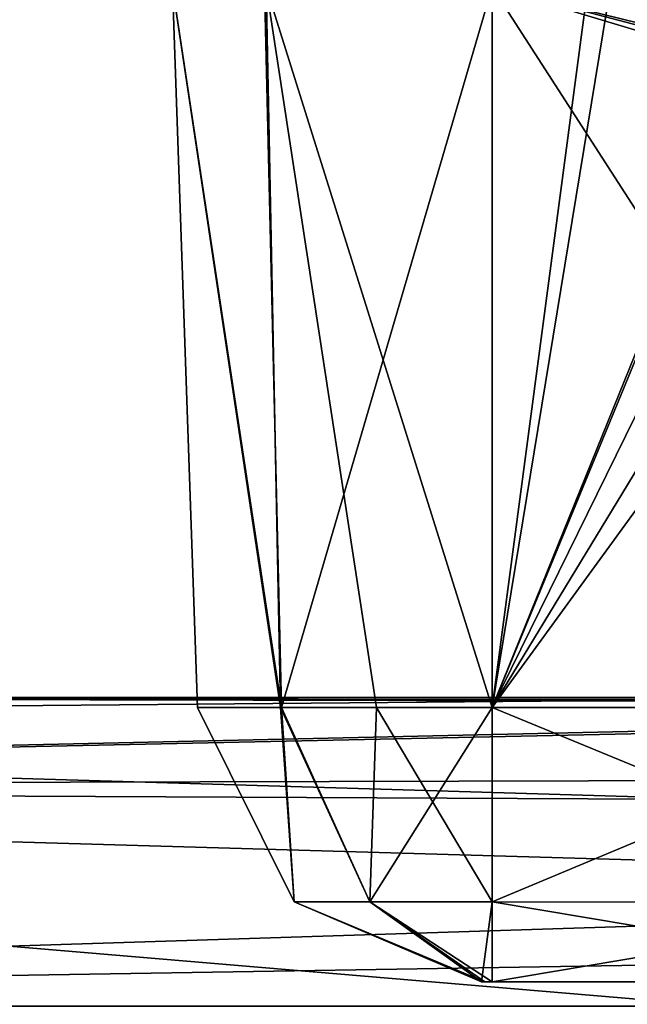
# Model space of a CAD drawing. Header units: inches. Extents: x -10 to 10, y -2.3 to 4.3.
# Tile 686 of 1056: x -3.067 to -2.64, y 2.579 to 3.272. Entities that reach past the tile are written whole.
import ezdxf

# ---------------------------------------------------------------- set-up
doc = ezdxf.new("R2010")
doc.units = ezdxf.units.IN
doc.header["$LTSCALE"] = 65.185185
doc.header["$MEASUREMENT"] = 0
for name, color, linetype in [('7216', 7, 'CONTINUOUS'), ('7228', 7, 'CONTINUOUS'), ('7240', 7, 'CONTINUOUS'), ('7254', 7, 'CONTINUOUS'), ('7256', 7, 'CONTINUOUS'), ('7298', 7, 'CONTINUOUS'), ('7299', 7, 'CONTINUOUS'), ('7300', 7, 'CONTINUOUS'), ('7301', 7, 'CONTINUOUS'), ('7617', 7, 'CONTINUOUS'), ('9395', 7, 'CONTINUOUS'), ('9521', 7, 'CONTINUOUS'), ('9842', 7, 'CONTINUOUS'), ('9844', 7, 'CONTINUOUS'), ('9854', 7, 'CONTINUOUS'), ('9855', 7, 'CONTINUOUS'), ('9856', 7, 'CONTINUOUS'), ('9859', 7, 'CONTINUOUS'), ('9861', 7, 'CONTINUOUS'), ('9862', 7, 'CONTINUOUS'), ('9863', 7, 'CONTINUOUS'), ('9864', 7, 'CONTINUOUS'), ('9865', 7, 'CONTINUOUS'), ('9866', 7, 'CONTINUOUS')]:
    doc.layers.add(name, color=color, linetype=linetype)

msp = doc.modelspace()

# ---------------------------------------------------------------- linework, layer by layer
at = {"layer": '7216', "linetype": 'Continuous'}
for points in [[(-2.735, 3.295, 3.65), (-2.40831, 2.78802, 3.6677), (-2.735, 2.78802, 3.6677), (-2.735, 3.295, 3.65)], [(-2.40831, 2.78802, 3.6677), (-2.735, 3.295, 3.65), (-2.47459, 3.21674, 3.65273), (-2.40831, 2.78802, 3.6677)], [(-2.47459, 3.21674, 3.65273), (-2.735, 3.295, 3.65), (-2.51204, 3.23639, 3.65205), (-2.47459, 3.21674, 3.65273)], [(-2.51204, 3.23639, 3.65205), (-2.735, 3.295, 3.65), (-2.51527, 3.24074, 3.65189), (-2.51204, 3.23639, 3.65205)], [(-2.51527, 3.24074, 3.65189), (-2.735, 3.295, 3.65), (-2.52946, 3.28721, 3.65027), (-2.51527, 3.24074, 3.65189)]]:
    msp.add_3dface(points, dxfattribs=at)
at = {"layer": '7228', "linetype": 'Continuous'}
for points in [[(-2.65169, 3.295, 1), (-2.66773, 3.295, 1), (-2.735, 2.78802, 0.9823), (-2.65169, 3.295, 1)], [(-2.53, 3.295, 1), (-2.65169, 3.295, 1), (-2.735, 2.78802, 0.9823), (-2.53, 3.295, 1)], [(-2.735, 2.78802, 0.9823), (-2.66773, 3.295, 1), (-2.735, 3.295, 1), (-2.735, 2.78802, 0.9823)], [(-2.52946, 3.28721, 0.99973), (-2.53, 3.295, 1), (-2.735, 2.78802, 0.9823), (-2.52946, 3.28721, 0.99973)], [(-2.51371, 3.23849, 0.99803), (-2.52946, 3.28721, 0.99973), (-2.735, 2.78802, 0.9823), (-2.51371, 3.23849, 0.99803)], [(-2.47459, 3.21674, 0.99727), (-2.51371, 3.23849, 0.99803), (-2.735, 2.78802, 0.9823), (-2.47459, 3.21674, 0.99727)], [(-2.42328, 3.21674, 0.99727), (-2.47459, 3.21674, 0.99727), (-2.735, 2.78802, 0.9823), (-2.42328, 3.21674, 0.99727)], [(-2.40831, 2.78802, 0.9823), (-2.42328, 3.21674, 0.99727), (-2.735, 2.78802, 0.9823), (-2.40831, 2.78802, 0.9823)]]:
    msp.add_3dface(points, dxfattribs=at)
at = {"layer": '7240', "linetype": 'Continuous'}
for points in [[(-2.53, 3.295, 4.1), (-2.65169, 3.295, 4.1), (-2.735, 2.78802, 4.0823), (-2.53, 3.295, 4.1)], [(-2.52946, 3.28721, 4.09973), (-2.53, 3.295, 4.1), (-2.735, 2.78802, 4.0823), (-2.52946, 3.28721, 4.09973)], [(-2.65169, 3.295, 4.1), (-2.66773, 3.295, 4.1), (-2.735, 2.78802, 4.0823), (-2.65169, 3.295, 4.1)], [(-2.735, 2.78802, 4.0823), (-2.66773, 3.295, 4.1), (-2.735, 3.295, 4.1), (-2.735, 2.78802, 4.0823)], [(-2.51371, 3.23849, 4.09803), (-2.52946, 3.28721, 4.09973), (-2.735, 2.78802, 4.0823), (-2.51371, 3.23849, 4.09803)], [(-2.47459, 3.21674, 4.09727), (-2.51371, 3.23849, 4.09803), (-2.735, 2.78802, 4.0823), (-2.47459, 3.21674, 4.09727)], [(-2.42328, 3.21674, 4.09727), (-2.47459, 3.21674, 4.09727), (-2.735, 2.78802, 4.0823), (-2.42328, 3.21674, 4.09727)], [(-2.40831, 2.78802, 4.0823), (-2.42328, 3.21674, 4.09727), (-2.735, 2.78802, 4.0823), (-2.40831, 2.78802, 4.0823)]]:
    msp.add_3dface(points, dxfattribs=at)
at = {"layer": '7254', "linetype": 'Continuous'}
for points in [[(-2.51204, 3.23639, 0.55205), (-2.47459, 3.21674, 0.55273), (-2.735, 3.295, 0.55), (-2.51204, 3.23639, 0.55205)], [(-2.735, 3.295, 0.55), (-2.47459, 3.21674, 0.55273), (-2.40831, 2.78802, 0.5677), (-2.735, 3.295, 0.55)], [(-2.52946, 3.28721, 0.55027), (-2.51527, 3.24074, 0.55189), (-2.735, 3.295, 0.55), (-2.52946, 3.28721, 0.55027)], [(-2.51527, 3.24074, 0.55189), (-2.51204, 3.23639, 0.55205), (-2.735, 3.295, 0.55), (-2.51527, 3.24074, 0.55189)], [(-2.735, 2.78802, 0.5677), (-2.735, 3.295, 0.55), (-2.40831, 2.78802, 0.5677), (-2.735, 2.78802, 0.5677)]]:
    msp.add_3dface(points, dxfattribs=at)
at = {"layer": '7256', "linetype": 'Continuous'}
for points in [[(-2.65169, 3.295, -2.1), (-2.66773, 3.295, -2.1), (-2.735, 2.78802, -2.1177), (-2.65169, 3.295, -2.1)], [(-2.53, 3.295, -2.1), (-2.65169, 3.295, -2.1), (-2.735, 2.78802, -2.1177), (-2.53, 3.295, -2.1)], [(-2.735, 2.78802, -2.1177), (-2.66773, 3.295, -2.1), (-2.735, 3.295, -2.1), (-2.735, 2.78802, -2.1177)], [(-2.52946, 3.28721, -2.10027), (-2.53, 3.295, -2.1), (-2.735, 2.78802, -2.1177), (-2.52946, 3.28721, -2.10027)], [(-2.51371, 3.23849, -2.10197), (-2.52946, 3.28721, -2.10027), (-2.735, 2.78802, -2.1177), (-2.51371, 3.23849, -2.10197)], [(-2.47459, 3.21674, -2.10273), (-2.51371, 3.23849, -2.10197), (-2.735, 2.78802, -2.1177), (-2.47459, 3.21674, -2.10273)], [(-2.42328, 3.21674, -2.10273), (-2.47459, 3.21674, -2.10273), (-2.735, 2.78802, -2.1177), (-2.42328, 3.21674, -2.10273)], [(-2.40831, 2.78802, -2.1177), (-2.42328, 3.21674, -2.10273), (-2.735, 2.78802, -2.1177), (-2.40831, 2.78802, -2.1177)]]:
    msp.add_3dface(points, dxfattribs=at)
at = {"layer": '7298', "linetype": 'Continuous'}
for points in [[(-2.735, 2.78802, -2.5323), (-2.735, 3.295, -2.55), (-2.40831, 2.78802, -2.5323), (-2.735, 2.78802, -2.5323)], [(-2.40831, 2.78802, -2.5323), (-2.735, 3.295, -2.55), (-2.47459, 3.21674, -2.54727), (-2.40831, 2.78802, -2.5323)], [(-2.47459, 3.21674, -2.54727), (-2.735, 3.295, -2.55), (-2.51204, 3.23639, -2.54795), (-2.47459, 3.21674, -2.54727)], [(-2.51204, 3.23639, -2.54795), (-2.735, 3.295, -2.55), (-2.51527, 3.24074, -2.54811), (-2.51204, 3.23639, -2.54795)], [(-2.51527, 3.24074, -2.54811), (-2.735, 3.295, -2.55), (-2.52946, 3.28721, -2.54973), (-2.51527, 3.24074, -2.54811)]]:
    msp.add_3dface(points, dxfattribs=at)
at = {"layer": '7299', "linetype": 'Continuous'}
for points in [[(-2.89403, 3.295, -2.16585), (-2.95991, 3.295, -2.32408), (-2.8838, 2.78802, -2.18068), (-2.89403, 3.295, -2.16585)], [(-2.95991, 3.295, -2.32408), (-2.89501, 3.295, -2.48317), (-2.8832, 2.78802, -2.46994), (-2.95991, 3.295, -2.32408)], [(-2.8838, 2.78802, -2.18068), (-2.95991, 3.295, -2.32408), (-2.94229, 2.78802, -2.32315), (-2.8838, 2.78802, -2.18068)], [(-2.94229, 2.78802, -2.32315), (-2.95991, 3.295, -2.32408), (-2.8832, 2.78802, -2.46994), (-2.94229, 2.78802, -2.32315)], [(-2.89501, 3.295, -2.48317), (-2.735, 3.295, -2.55), (-2.8832, 2.78802, -2.46994), (-2.89501, 3.295, -2.48317)], [(-2.735, 2.78802, -2.1177), (-2.735, 3.295, -2.1), (-2.89403, 3.295, -2.16585), (-2.735, 2.78802, -2.1177)], [(-2.735, 2.78802, -2.1177), (-2.89403, 3.295, -2.16585), (-2.81632, 2.78802, -2.13432), (-2.735, 2.78802, -2.1177)], [(-2.81632, 2.78802, -2.13432), (-2.89403, 3.295, -2.16585), (-2.8838, 2.78802, -2.18068), (-2.81632, 2.78802, -2.13432)], [(-2.735, 3.295, -2.55), (-2.735, 2.78802, -2.5323), (-2.8832, 2.78802, -2.46994), (-2.735, 3.295, -2.55)]]:
    msp.add_3dface(points, dxfattribs=at)
at = {"layer": '7300', "linetype": 'Continuous'}
for points in [[(-2.8838, 2.78802, -2.18068), (-2.94229, 2.78802, -2.32315), (-2.87419, 2.65113, -2.27978), (-2.8838, 2.78802, -2.18068)], [(-2.94229, 2.78802, -2.32315), (-2.8832, 2.78802, -2.46994), (-2.87419, 2.65113, -2.37022), (-2.94229, 2.78802, -2.32315)], [(-2.94229, 2.78802, -2.32315), (-2.87419, 2.65113, -2.37022), (-2.87419, 2.65113, -2.27978), (-2.94229, 2.78802, -2.32315)], [(-2.81632, 2.78802, -2.13432), (-2.8838, 2.78802, -2.18068), (-2.82102, 2.65113, -2.2066), (-2.81632, 2.78802, -2.13432)], [(-2.8838, 2.78802, -2.18068), (-2.87419, 2.65113, -2.27978), (-2.82102, 2.65113, -2.2066), (-2.8838, 2.78802, -2.18068)], [(-2.8832, 2.78802, -2.46994), (-2.735, 2.78802, -2.5323), (-2.82102, 2.65113, -2.4434), (-2.8832, 2.78802, -2.46994)], [(-2.8832, 2.78802, -2.46994), (-2.82102, 2.65113, -2.4434), (-2.87419, 2.65113, -2.37022), (-2.8832, 2.78802, -2.46994)], [(-2.735, 2.78802, -2.5323), (-2.735, 2.65113, -2.47135), (-2.82102, 2.65113, -2.4434), (-2.735, 2.78802, -2.5323)], [(-2.81632, 2.78802, -2.13432), (-2.82102, 2.65113, -2.2066), (-2.735, 2.65113, -2.17865), (-2.81632, 2.78802, -2.13432)], [(-2.735, 2.78802, -2.1177), (-2.81632, 2.78802, -2.13432), (-2.735, 2.65113, -2.17865), (-2.735, 2.78802, -2.1177)], [(-2.87419, 2.65113, -2.37022), (-2.82102, 2.65113, -2.4434), (-2.74241, 2.595, -2.32479), (-2.87419, 2.65113, -2.37022)], [(-2.87419, 2.65113, -2.27978), (-2.87419, 2.65113, -2.37022), (-2.74241, 2.595, -2.32479), (-2.87419, 2.65113, -2.27978)], [(-2.82102, 2.65113, -2.2066), (-2.87419, 2.65113, -2.27978), (-2.74019, 2.595, -2.3197), (-2.82102, 2.65113, -2.2066)], [(-2.74019, 2.595, -2.3197), (-2.87419, 2.65113, -2.27978), (-2.74241, 2.595, -2.32479), (-2.74019, 2.595, -2.3197)], [(-2.82102, 2.65113, -2.4434), (-2.735, 2.65113, -2.47135), (-2.735, 2.595, -2.33242), (-2.82102, 2.65113, -2.4434)], [(-2.74241, 2.595, -2.32479), (-2.82102, 2.65113, -2.4434), (-2.735, 2.595, -2.33242), (-2.74241, 2.595, -2.32479)], [(-2.735, 2.65113, -2.17865), (-2.82102, 2.65113, -2.2066), (-2.735, 2.595, -2.31758), (-2.735, 2.65113, -2.17865)], [(-2.735, 2.595, -2.31758), (-2.82102, 2.65113, -2.2066), (-2.74019, 2.595, -2.3197), (-2.735, 2.595, -2.31758)]]:
    msp.add_3dface(points, dxfattribs=at)
at = {"layer": '7301', "linetype": 'Continuous'}
for points in [[(-2.74019, 2.595, -2.3197), (-2.74241, 2.595, -2.32479), (-2.735, 2.595, -2.33242), (-2.74019, 2.595, -2.3197)], [(-2.735, 2.595, -2.33242), (-2.735, 2.595, -2.31758), (-2.74019, 2.595, -2.3197), (-2.735, 2.595, -2.33242)], [(-2.735, 2.595, -2.31758), (-2.735, 2.595, -2.33242), (-2.39989, 2.595, -2.33242), (-2.735, 2.595, -2.31758)], [(-2.735, 2.595, -2.31758), (-2.39989, 2.595, -2.33242), (-2.39989, 2.595, -2.31758), (-2.735, 2.595, -2.31758)]]:
    msp.add_3dface(points, dxfattribs=at)
at = {"layer": '7617', "linetype": 'Continuous'}
for points in [[(-4.39929, 2.795, 5.72587), (-2.5658, 2.79367, 5.70148), (-4.39938, 2.77757, 5.63903), (-4.39929, 2.795, 5.72587)], [(-2.5658, 2.79367, 5.70148), (-2.56881, 2.72316, 5.56104), (-4.39938, 2.77757, 5.63903), (-2.5658, 2.79367, 5.70148)], [(-2.56549, 2.79467, 5.71365), (-2.5658, 2.79367, 5.70148), (-4.39929, 2.795, 5.72587), (-2.56549, 2.79467, 5.71365)], [(-2.56468, 2.795, 5.72587), (-2.56549, 2.79467, 5.71365), (-4.39929, 2.795, 5.72587), (-2.56468, 2.795, 5.72587)], [(-4.39938, 2.77757, 5.63903), (-2.56881, 2.72316, 5.56104), (-4.39938, 2.73182, 5.56954), (-4.39938, 2.77757, 5.63903)], [(-2.57501, 2.57785, 5.501), (-4.39938, 2.57785, 5.501), (-4.39938, 2.73182, 5.56954), (-2.57501, 2.57785, 5.501)], [(-2.56881, 2.72316, 5.56104), (-2.57501, 2.57785, 5.501), (-4.39938, 2.73182, 5.56954), (-2.56881, 2.72316, 5.56104)]]:
    msp.add_3dface(points, dxfattribs=at)
at = {"layer": '9395', "linetype": 'Continuous'}
for points in [[(-2.56468, 2.795, 5.72587), (-4.39929, 2.795, 5.72587), (-3.6523, 2.795, 8.52209), (-2.56468, 2.795, 5.72587)], [(-3.67761, 2.795, 9.32413), (-1.68387, 2.795, 9.32413), (-3.65907, 2.795, 9.30431), (-3.67761, 2.795, 9.32413)], [(-3.65907, 2.795, 9.30431), (-1.68387, 2.795, 9.32413), (-3.6523, 2.795, 9.27791), (-3.65907, 2.795, 9.30431)], [(-3.6523, 2.795, 8.53791), (-1.68387, 2.795, 9.32413), (-3.6523, 2.795, 8.52209), (-3.6523, 2.795, 8.53791)], [(-3.6523, 2.795, 9.26209), (-1.68387, 2.795, 9.32413), (-3.6523, 2.795, 8.53791), (-3.6523, 2.795, 9.26209)], [(-3.6523, 2.795, 9.27791), (-1.68387, 2.795, 9.32413), (-3.6523, 2.795, 9.26209), (-3.6523, 2.795, 9.27791)], [(-1.68387, 2.795, 9.32413), (-2.56468, 2.795, 5.72587), (-3.6523, 2.795, 8.52209), (-1.68387, 2.795, 9.32413)]]:
    msp.add_3dface(points, dxfattribs=at)
at = {"layer": '9521', "linetype": 'Continuous'}
for points in [[(-4.39938, 2.73192, 9.48036), (-1.75467, 2.79068, 9.36801), (-3.70708, 2.79486, 9.33201), (-4.39938, 2.73192, 9.48036)], [(-1.75467, 2.79068, 9.36801), (-1.68387, 2.795, 9.32413), (-3.70708, 2.79486, 9.33201), (-1.75467, 2.79068, 9.36801)], [(-3.70708, 2.79486, 9.33201), (-1.68387, 2.795, 9.32413), (-3.69171, 2.79492, 9.33), (-3.70708, 2.79486, 9.33201)], [(-1.68387, 2.795, 9.32413), (-3.67761, 2.795, 9.32413), (-3.69171, 2.79492, 9.33), (-1.68387, 2.795, 9.32413)], [(-4.39938, 2.73192, 9.48036), (-1.76776, 2.78803, 9.37969), (-1.75467, 2.79068, 9.36801), (-4.39938, 2.73192, 9.48036)], [(-4.39938, 2.73192, 9.48036), (-1.84677, 2.73845, 9.47329), (-1.76776, 2.78803, 9.37969), (-4.39938, 2.73192, 9.48036)], [(-4.39938, 2.73192, 9.48036), (-1.86826, 2.6585, 9.531), (-1.84677, 2.73845, 9.47329), (-4.39938, 2.73192, 9.48036)], [(-4.39938, 2.73192, 9.48036), (-4.39938, 2.57785, 9.549), (-1.86826, 2.6585, 9.531), (-4.39938, 2.73192, 9.48036)], [(-4.39938, 2.57785, 9.549), (-1.867, 2.619, 9.54373), (-1.86826, 2.6585, 9.531), (-4.39938, 2.57785, 9.549)], [(-4.39938, 2.57785, 9.549), (-1.86647, 2.57785, 9.549), (-1.867, 2.619, 9.54373), (-4.39938, 2.57785, 9.549)]]:
    msp.add_3dface(points, dxfattribs=at)
at = {"layer": '9842', "linetype": 'Continuous'}
for points in [[(-2.735, 2.78802, -2.5323), (-2.40831, 2.78802, -2.5323), (-2.40234, 2.6511, -2.47132), (-2.735, 2.78802, -2.5323)], [(-2.735, 2.65113, -2.47135), (-2.735, 2.78802, -2.5323), (-2.40234, 2.6511, -2.47132), (-2.735, 2.65113, -2.47135)], [(-2.735, 2.595, -2.33242), (-2.735, 2.65113, -2.47135), (-2.39989, 2.595, -2.33242), (-2.735, 2.595, -2.33242)], [(-2.39989, 2.595, -2.33242), (-2.735, 2.65113, -2.47135), (-2.40234, 2.6511, -2.47132), (-2.39989, 2.595, -2.33242)]]:
    msp.add_3dface(points, dxfattribs=at)
at = {"layer": '9844', "linetype": 'Continuous'}
for points in [[(-2.40831, 2.78802, -2.1177), (-2.735, 2.78802, -2.1177), (-2.735, 2.65113, -2.17865), (-2.40831, 2.78802, -2.1177)], [(-2.40831, 2.78802, -2.1177), (-2.735, 2.65113, -2.17865), (-2.40234, 2.6511, -2.17868), (-2.40831, 2.78802, -2.1177)], [(-2.735, 2.65113, -2.17865), (-2.735, 2.595, -2.31758), (-2.40234, 2.6511, -2.17868), (-2.735, 2.65113, -2.17865)], [(-2.735, 2.595, -2.31758), (-2.39989, 2.595, -2.31758), (-2.40234, 2.6511, -2.17868), (-2.735, 2.595, -2.31758)]]:
    msp.add_3dface(points, dxfattribs=at)
at = {"layer": '9854', "linetype": 'Continuous'}
for points in [[(-2.735, 2.78802, 0.5677), (-2.40831, 2.78802, 0.5677), (-2.40234, 2.6511, 0.62868), (-2.735, 2.78802, 0.5677)], [(-2.735, 2.78802, 0.5677), (-2.40234, 2.6511, 0.62868), (-2.735, 2.65113, 0.62865), (-2.735, 2.78802, 0.5677)], [(-2.735, 2.65113, 0.62865), (-2.39989, 2.595, 0.76758), (-2.735, 2.595, 0.76758), (-2.735, 2.65113, 0.62865)], [(-2.40234, 2.6511, 0.62868), (-2.39989, 2.595, 0.76758), (-2.735, 2.65113, 0.62865), (-2.40234, 2.6511, 0.62868)]]:
    msp.add_3dface(points, dxfattribs=at)
at = {"layer": '9855', "linetype": 'Continuous'}
for points in [[(-2.94229, 2.78802, 0.77685), (-2.87419, 2.65113, 0.82022), (-2.8838, 2.78802, 0.91932), (-2.94229, 2.78802, 0.77685)], [(-2.8832, 2.78802, 0.63006), (-2.87419, 2.65113, 0.72978), (-2.94229, 2.78802, 0.77685), (-2.8832, 2.78802, 0.63006)], [(-2.87419, 2.65113, 0.72978), (-2.87419, 2.65113, 0.82022), (-2.94229, 2.78802, 0.77685), (-2.87419, 2.65113, 0.72978)], [(-2.8838, 2.78802, 0.91932), (-2.82102, 2.65113, 0.8934), (-2.81632, 2.78802, 0.96568), (-2.8838, 2.78802, 0.91932)], [(-2.87419, 2.65113, 0.82022), (-2.82102, 2.65113, 0.8934), (-2.8838, 2.78802, 0.91932), (-2.87419, 2.65113, 0.82022)], [(-2.82102, 2.65113, 0.6566), (-2.87419, 2.65113, 0.72978), (-2.8832, 2.78802, 0.63006), (-2.82102, 2.65113, 0.6566)], [(-2.735, 2.78802, 0.5677), (-2.82102, 2.65113, 0.6566), (-2.8832, 2.78802, 0.63006), (-2.735, 2.78802, 0.5677)], [(-2.82102, 2.65113, 0.8934), (-2.735, 2.65113, 0.92135), (-2.81632, 2.78802, 0.96568), (-2.82102, 2.65113, 0.8934)], [(-2.735, 2.78802, 0.5677), (-2.735, 2.65113, 0.62865), (-2.82102, 2.65113, 0.6566), (-2.735, 2.78802, 0.5677)], [(-2.735, 2.65113, 0.92135), (-2.735, 2.78802, 0.9823), (-2.81632, 2.78802, 0.96568), (-2.735, 2.65113, 0.92135)], [(-2.74019, 2.595, 0.7803), (-2.87419, 2.65113, 0.82022), (-2.74241, 2.595, 0.77521), (-2.74019, 2.595, 0.7803)], [(-2.82102, 2.65113, 0.8934), (-2.87419, 2.65113, 0.82022), (-2.74019, 2.595, 0.7803), (-2.82102, 2.65113, 0.8934)], [(-2.87419, 2.65113, 0.82022), (-2.87419, 2.65113, 0.72978), (-2.74241, 2.595, 0.77521), (-2.87419, 2.65113, 0.82022)], [(-2.87419, 2.65113, 0.72978), (-2.82102, 2.65113, 0.6566), (-2.74241, 2.595, 0.77521), (-2.87419, 2.65113, 0.72978)], [(-2.735, 2.595, 0.78242), (-2.82102, 2.65113, 0.8934), (-2.74019, 2.595, 0.7803), (-2.735, 2.595, 0.78242)], [(-2.735, 2.65113, 0.92135), (-2.82102, 2.65113, 0.8934), (-2.735, 2.595, 0.78242), (-2.735, 2.65113, 0.92135)], [(-2.74241, 2.595, 0.77521), (-2.82102, 2.65113, 0.6566), (-2.735, 2.595, 0.76758), (-2.74241, 2.595, 0.77521)], [(-2.82102, 2.65113, 0.6566), (-2.735, 2.65113, 0.62865), (-2.735, 2.595, 0.76758), (-2.82102, 2.65113, 0.6566)]]:
    msp.add_3dface(points, dxfattribs=at)
at = {"layer": '9856', "linetype": 'Continuous'}
for points in [[(-2.74019, 2.595, 0.7803), (-2.74241, 2.595, 0.77521), (-2.735, 2.595, 0.76758), (-2.74019, 2.595, 0.7803)], [(-2.735, 2.595, 0.76758), (-2.735, 2.595, 0.78242), (-2.74019, 2.595, 0.7803), (-2.735, 2.595, 0.76758)], [(-2.735, 2.595, 0.78242), (-2.39989, 2.595, 0.76758), (-2.39989, 2.595, 0.78242), (-2.735, 2.595, 0.78242)], [(-2.735, 2.595, 0.76758), (-2.39989, 2.595, 0.76758), (-2.735, 2.595, 0.78242), (-2.735, 2.595, 0.76758)]]:
    msp.add_3dface(points, dxfattribs=at)
at = {"layer": '9859', "linetype": 'Continuous'}
for points in [[(-2.40831, 2.78802, 0.9823), (-2.735, 2.78802, 0.9823), (-2.735, 2.65113, 0.92135), (-2.40831, 2.78802, 0.9823)], [(-2.40831, 2.78802, 0.9823), (-2.735, 2.65113, 0.92135), (-2.40234, 2.6511, 0.92132), (-2.40831, 2.78802, 0.9823)], [(-2.735, 2.65113, 0.92135), (-2.735, 2.595, 0.78242), (-2.40234, 2.6511, 0.92132), (-2.735, 2.65113, 0.92135)], [(-2.735, 2.595, 0.78242), (-2.39989, 2.595, 0.78242), (-2.40234, 2.6511, 0.92132), (-2.735, 2.595, 0.78242)]]:
    msp.add_3dface(points, dxfattribs=at)
at = {"layer": '9861', "linetype": 'Continuous'}
for points in [[(-2.89403, 3.295, 0.93415), (-2.95991, 3.295, 0.77592), (-2.8838, 2.78802, 0.91932), (-2.89403, 3.295, 0.93415)], [(-2.95991, 3.295, 0.77592), (-2.89501, 3.295, 0.61683), (-2.8832, 2.78802, 0.63006), (-2.95991, 3.295, 0.77592)], [(-2.95991, 3.295, 0.77592), (-2.8832, 2.78802, 0.63006), (-2.94229, 2.78802, 0.77685), (-2.95991, 3.295, 0.77592)], [(-2.95991, 3.295, 0.77592), (-2.94229, 2.78802, 0.77685), (-2.8838, 2.78802, 0.91932), (-2.95991, 3.295, 0.77592)], [(-2.89501, 3.295, 0.61683), (-2.735, 3.295, 0.55), (-2.8832, 2.78802, 0.63006), (-2.89501, 3.295, 0.61683)], [(-2.735, 2.78802, 0.9823), (-2.735, 3.295, 1), (-2.89403, 3.295, 0.93415), (-2.735, 2.78802, 0.9823)], [(-2.735, 2.78802, 0.9823), (-2.89403, 3.295, 0.93415), (-2.81632, 2.78802, 0.96568), (-2.735, 2.78802, 0.9823)], [(-2.89403, 3.295, 0.93415), (-2.8838, 2.78802, 0.91932), (-2.81632, 2.78802, 0.96568), (-2.89403, 3.295, 0.93415)], [(-2.735, 3.295, 0.55), (-2.735, 2.78802, 0.5677), (-2.8832, 2.78802, 0.63006), (-2.735, 3.295, 0.55)]]:
    msp.add_3dface(points, dxfattribs=at)
at = {"layer": '9862', "linetype": 'Continuous'}
for points in [[(-2.89403, 3.295, 4.03415), (-2.95991, 3.295, 3.87592), (-2.8838, 2.78802, 4.01932), (-2.89403, 3.295, 4.03415)], [(-2.95991, 3.295, 3.87592), (-2.89501, 3.295, 3.71683), (-2.8832, 2.78802, 3.73006), (-2.95991, 3.295, 3.87592)], [(-2.8838, 2.78802, 4.01932), (-2.95991, 3.295, 3.87592), (-2.94229, 2.78802, 3.87685), (-2.8838, 2.78802, 4.01932)], [(-2.94229, 2.78802, 3.87685), (-2.95991, 3.295, 3.87592), (-2.8832, 2.78802, 3.73006), (-2.94229, 2.78802, 3.87685)], [(-2.89501, 3.295, 3.71683), (-2.735, 3.295, 3.65), (-2.8832, 2.78802, 3.73006), (-2.89501, 3.295, 3.71683)], [(-2.735, 2.78802, 4.0823), (-2.735, 3.295, 4.1), (-2.89403, 3.295, 4.03415), (-2.735, 2.78802, 4.0823)], [(-2.735, 2.78802, 4.0823), (-2.89403, 3.295, 4.03415), (-2.81632, 2.78802, 4.06568), (-2.735, 2.78802, 4.0823)], [(-2.81632, 2.78802, 4.06568), (-2.89403, 3.295, 4.03415), (-2.8838, 2.78802, 4.01932), (-2.81632, 2.78802, 4.06568)], [(-2.735, 3.295, 3.65), (-2.735, 2.78802, 3.6677), (-2.8832, 2.78802, 3.73006), (-2.735, 3.295, 3.65)]]:
    msp.add_3dface(points, dxfattribs=at)
at = {"layer": '9863', "linetype": 'Continuous'}
for points in [[(-2.94229, 2.78802, 3.87685), (-2.87419, 2.65113, 3.82978), (-2.87419, 2.65113, 3.92022), (-2.94229, 2.78802, 3.87685)], [(-2.94229, 2.78802, 3.87685), (-2.8832, 2.78802, 3.73006), (-2.87419, 2.65113, 3.82978), (-2.94229, 2.78802, 3.87685)], [(-2.8838, 2.78802, 4.01932), (-2.94229, 2.78802, 3.87685), (-2.87419, 2.65113, 3.92022), (-2.8838, 2.78802, 4.01932)], [(-2.8838, 2.78802, 4.01932), (-2.87419, 2.65113, 3.92022), (-2.82102, 2.65113, 3.9934), (-2.8838, 2.78802, 4.01932)], [(-2.81632, 2.78802, 4.06568), (-2.8838, 2.78802, 4.01932), (-2.82102, 2.65113, 3.9934), (-2.81632, 2.78802, 4.06568)], [(-2.8832, 2.78802, 3.73006), (-2.82102, 2.65113, 3.7566), (-2.87419, 2.65113, 3.82978), (-2.8832, 2.78802, 3.73006)], [(-2.8832, 2.78802, 3.73006), (-2.735, 2.78802, 3.6677), (-2.82102, 2.65113, 3.7566), (-2.8832, 2.78802, 3.73006)], [(-2.81632, 2.78802, 4.06568), (-2.82102, 2.65113, 3.9934), (-2.735, 2.65113, 4.02135), (-2.81632, 2.78802, 4.06568)], [(-2.735, 2.78802, 3.6677), (-2.735, 2.65113, 3.72865), (-2.82102, 2.65113, 3.7566), (-2.735, 2.78802, 3.6677)], [(-2.735, 2.78802, 4.0823), (-2.81632, 2.78802, 4.06568), (-2.735, 2.65113, 4.02135), (-2.735, 2.78802, 4.0823)], [(-2.74019, 2.595, 3.8803), (-2.87419, 2.65113, 3.92022), (-2.74241, 2.595, 3.87521), (-2.74019, 2.595, 3.8803)], [(-2.82102, 2.65113, 3.9934), (-2.87419, 2.65113, 3.92022), (-2.74019, 2.595, 3.8803), (-2.82102, 2.65113, 3.9934)], [(-2.87419, 2.65113, 3.92022), (-2.87419, 2.65113, 3.82978), (-2.74241, 2.595, 3.87521), (-2.87419, 2.65113, 3.92022)], [(-2.87419, 2.65113, 3.82978), (-2.82102, 2.65113, 3.7566), (-2.74241, 2.595, 3.87521), (-2.87419, 2.65113, 3.82978)], [(-2.735, 2.65113, 4.02135), (-2.82102, 2.65113, 3.9934), (-2.735, 2.595, 3.88242), (-2.735, 2.65113, 4.02135)], [(-2.735, 2.595, 3.88242), (-2.82102, 2.65113, 3.9934), (-2.74019, 2.595, 3.8803), (-2.735, 2.595, 3.88242)], [(-2.82102, 2.65113, 3.7566), (-2.735, 2.65113, 3.72865), (-2.74241, 2.595, 3.87521), (-2.82102, 2.65113, 3.7566)], [(-2.735, 2.65113, 3.72865), (-2.735, 2.595, 3.86758), (-2.74241, 2.595, 3.87521), (-2.735, 2.65113, 3.72865)]]:
    msp.add_3dface(points, dxfattribs=at)
at = {"layer": '9864', "linetype": 'Continuous'}
for points in [[(-2.735, 2.595, 3.86758), (-2.74019, 2.595, 3.8803), (-2.74241, 2.595, 3.87521), (-2.735, 2.595, 3.86758)], [(-2.735, 2.595, 3.86758), (-2.735, 2.595, 3.88242), (-2.74019, 2.595, 3.8803), (-2.735, 2.595, 3.86758)], [(-2.39989, 2.595, 3.86758), (-2.39989, 2.595, 3.88242), (-2.735, 2.595, 3.88242), (-2.39989, 2.595, 3.86758)], [(-2.735, 2.595, 3.86758), (-2.39989, 2.595, 3.86758), (-2.735, 2.595, 3.88242), (-2.735, 2.595, 3.86758)]]:
    msp.add_3dface(points, dxfattribs=at)
at = {"layer": '9865', "linetype": 'Continuous'}
for points in [[(-2.40831, 2.78802, 3.6677), (-2.40234, 2.6511, 3.72868), (-2.735, 2.78802, 3.6677), (-2.40831, 2.78802, 3.6677)], [(-2.735, 2.78802, 3.6677), (-2.40234, 2.6511, 3.72868), (-2.735, 2.65113, 3.72865), (-2.735, 2.78802, 3.6677)], [(-2.40234, 2.6511, 3.72868), (-2.39989, 2.595, 3.86758), (-2.735, 2.65113, 3.72865), (-2.40234, 2.6511, 3.72868)], [(-2.39989, 2.595, 3.86758), (-2.735, 2.595, 3.86758), (-2.735, 2.65113, 3.72865), (-2.39989, 2.595, 3.86758)]]:
    msp.add_3dface(points, dxfattribs=at)
at = {"layer": '9866', "linetype": 'Continuous'}
for points in [[(-2.40234, 2.6511, 4.02132), (-2.40831, 2.78802, 4.0823), (-2.735, 2.65113, 4.02135), (-2.40234, 2.6511, 4.02132)], [(-2.40831, 2.78802, 4.0823), (-2.735, 2.78802, 4.0823), (-2.735, 2.65113, 4.02135), (-2.40831, 2.78802, 4.0823)], [(-2.40234, 2.6511, 4.02132), (-2.735, 2.65113, 4.02135), (-2.735, 2.595, 3.88242), (-2.40234, 2.6511, 4.02132)], [(-2.39989, 2.595, 3.88242), (-2.40234, 2.6511, 4.02132), (-2.735, 2.595, 3.88242), (-2.39989, 2.595, 3.88242)]]:
    msp.add_3dface(points, dxfattribs=at)

doc.saveas('drawing.dxf')
